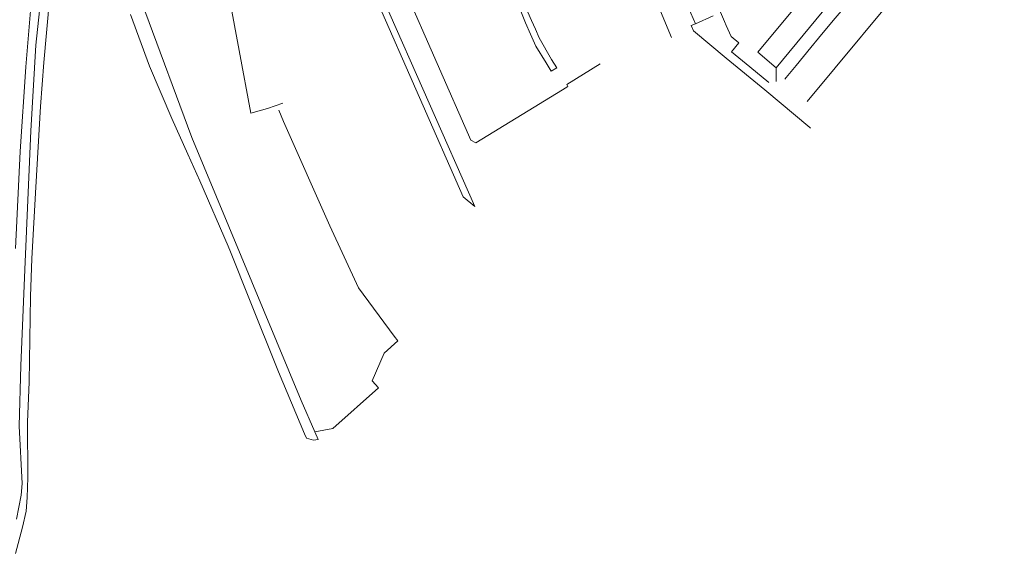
# Model space of a CAD drawing. Header units: metres. Extents: x 152391 to 157968, y 462336 to 467280.
# Tile 332 of 656: x 153788 to 154020, y 465344 to 465470. Entities that reach past the tile are written whole.
import ezdxf

# ---------------------------------------------------------------- set-up
doc = ezdxf.new("R2010")
doc.units = ezdxf.units.M
doc.header["$LTSCALE"] = 0.75
for name, color, linetype, lineweight in [('B-WE-GR-GRAS-GV', 251, 'Continuous', 13), ('B-WE-OG-TERREIN_CULTUURSCHEIDING-GV', 251, 'Continuous', 18), ('B-WE-OG-WATER-GV', 251, 'Continuous', 18), ('B-WE-OG-WATER_SLOOT-GV', 251, 'Continuous', 18), ('B-WE-VH-VERHARDING_ASFALT-GV', 251, 'Continuous', 18), ('B-WE-VH-VERHARDING_BETONSTRAATSTEEN-GV', 251, 'Continuous', 18), ('B-WE-VH-VERHARDING_TEGEL-GV', 251, 'Continuous', 18)]:
    doc.layers.add(name, color=color, linetype=linetype, lineweight=lineweight)

msp = doc.modelspace()

# ---------------------------------------------------------------- linework, layer by layer
at = {"layer": 'B-WE-GR-GRAS-GV'}
for points in [[(153850.27, 465449.91), (153846.69, 465448.64), (153842.72, 465447.54), (153839.98, 465462.31), (153836.91, 465478.85), (153833.84, 465496.71), (153829.05, 465496.11), (153828.42, 465500), (153828.18, 465501.46), (153826.41, 465515.62), (153823.58, 465542.36), (153828.14, 465542.55)], [(153817.73, 465471.7), (153828.79, 465441.74), (153854.62, 465379.7), (153857.84, 465372.29), (153862.11, 465373.06), (153872.81, 465382.66), (153871.35, 465384.28), (153874.17, 465390.87), (153877.38, 465393.79), (153876.57, 465394.88), (153868.11, 465406.28), (153861.33, 465420.94), (153850.45, 465445.56), (153849.33, 465448.21)]]:
    msp.add_lwpolyline(points, dxfattribs=at)
at = {"layer": 'B-WE-OG-TERREIN_CULTUURSCHEIDING-GV'}
for points in [[(153791.37, 465479.28), (153789.66, 465458.44), (153788.33, 465438.47), (153787.21, 465415.53)], [(153814.33, 465470.8), (153818.85, 465458.61), (153824.08, 465446.23), (153827.84, 465437.86), (153830.68, 465431.55), (153837.35, 465416.14), (153837.94, 465414.78), (153842.44, 465403.54), (153849.28, 465386.46), (153855.38, 465371.84), (153855.83, 465370.77), (153857.53, 465370.28), (153858.58, 465370.47), (153857.84, 465372.29), (153854.62, 465379.7), (153828.79, 465441.74), (153817.73, 465471.7)]]:
    msp.add_lwpolyline(points, dxfattribs=at)
at = {"layer": 'B-WE-OG-WATER-GV'}
msp.add_lwpolyline([(153982.99, 465486.86), (153962.36, 465461.9), (153966.64, 465458.18), (154001.07, 465500), (154014.48, 465516.28), (154000, 465547.92), (153994.32, 465560.33), (153971.7, 465550.29), (153968.23, 465541.27), (153969.14, 465541.68), (153988.03, 465500.42), (153990.67, 465494.65), (153986.27, 465489.26), (153985.49, 465489.9)], close=True, dxfattribs=at)
at = {"layer": 'B-WE-OG-WATER_SLOOT-GV'}
for points in [[(153994.24, 465560.51), (153994.32, 465560.33), (154000, 465547.92), (154014.48, 465516.28), (154001.07, 465500), (153966.64, 465458.18), (153966.66, 465454.97)], [(153968.71, 465455.54), (153969.03, 465455.92), (153971.37, 465458.76), (153974.86, 465462.99), (153976.67, 465465.19), (153980.13, 465469.38), (153981.96, 465471.6), (153985.46, 465475.84), (153987.25, 465478.02), (154000, 465493.48), (154005.38, 465500), (154018.06, 465515.37), (154000, 465556.45), (153997.56, 465562), (153994.24, 465560.51)], [(153794.09, 465482.76), (153792.05, 465463.55), (153790.82, 465443.38), (153789.49, 465412.44), (153788.46, 465387.93), (153788.1, 465373.59), (153788.81, 465360.07), (153788.52, 465357.31), (153787.42, 465351.65)], [(153787.19, 465343.59), (153788.83, 465349.8), (153789.7, 465353.58), (153789.93, 465356.75), (153790.13, 465361.52), (153790.04, 465374.55), (153790.43, 465384.09), (153790.77, 465404.24), (153791.05, 465413.18), (153791.98, 465430.07), (153793.11, 465449.07), (153793.91, 465459.49), (153795.24, 465474.47)]]:
    msp.add_lwpolyline(points, dxfattribs=at)
at = {"layer": 'B-WE-VH-VERHARDING_ASFALT-GV'}
msp.add_lwpolyline([(153787.21, 465415.53), (153788.33, 465438.47), (153789.66, 465458.44), (153791.37, 465479.28), (153793.37, 465499.1), (153793.42, 465499.63), (153793.49, 465500.16), (153793.58, 465500.68), (153793.7, 465501.2), (153793.83, 465501.71), (153793.98, 465502.22), (153794.16, 465502.72), (153794.35, 465503.22), (153794.57, 465503.7), (153794.8, 465504.18), (153795.05, 465504.65), (153795.32, 465505.11), (153795.6, 465505.55), (153795.91, 465505.99), (153795.98, 465506.05), (153794.63, 465509.23)], dxfattribs=at)
at = {"layer": 'B-WE-VH-VERHARDING_BETONSTRAATSTEEN-GV'}
for points in [[(153861.38, 465624.51), (153858.51, 465592), (153857.45, 465542), (153856.94, 465518.03), (153857.19, 465517.36), (153856.69, 465517.18), (153859.87, 465508.2), (153860.36, 465508.37), (153861.04, 465506.45), (153863.31, 465500), (153872.22, 465474.74), (153892.81, 465427.79), (153895.57, 465425.5), (153874.04, 465474.36)], [(153974.74, 465443.96), (153974.57, 465444.12), (153963.95, 465452.99), (153954.89, 465460.47), (153947.13, 465466.94), (153946.6, 465468.18), (153947.65, 465468.64), (153944.84, 465475.02), (153943.86, 465477.22), (153941.05, 465483.6), (153940.09, 465485.78), (153937.27, 465492.16), (153936.31, 465494.38), (153933.5, 465500.74), (153932.52, 465502.93), (153929.73, 465509.29), (153928.75, 465511.5), (153925.95, 465517.84), (153924.9, 465517.38), (153924.28, 465518.75)], [(153918.99, 465517.86), (153919.47, 465516.72), (153919.71, 465516.17), (153923.97, 465506.53), (153924.21, 465505.98), (153926.85, 465500), (153929.68, 465493.57), (153929.92, 465493.02), (153936.12, 465478.94), (153936.37, 465478.4), (153938.95, 465472.53), (153942, 465465.4)], [(153974.01, 465450.26), (154000, 465481.66), (154008.23, 465491.63), (154015.18, 465500), (154018.57, 465504.07), (154020.48, 465506.36), (154017.16, 465509.08), (154009.68, 465500), (154000, 465488.32), (153994.61, 465481.8), (153994.12, 465481.76)], [(153925.17, 465459.14), (153917.28, 465454.26), (153917.55, 465453.81), (153916.29, 465453.02), (153895.84, 465440.49), (153894.63, 465441.15), (153878.73, 465477.41)]]:
    msp.add_lwpolyline(points, dxfattribs=at)
at = {"layer": 'B-WE-VH-VERHARDING_TEGEL-GV'}
for points in [[(153897.95, 465493.08), (153907.54, 465468.86), (153908.74, 465466.14), (153909.95, 465463.36), (153912.38, 465459.37), (153913.56, 465457.41), (153914.88, 465458.23), (153913.66, 465460.15), (153910.75, 465465.31), (153909.87, 465467.35), (153908.98, 465469.39), (153906.46, 465475.2)], [(153951.77, 465470.48), (153947.65, 465468.64), (153946.6, 465468.18), (153947.13, 465466.94), (153954.89, 465460.47), (153963.95, 465452.99)], [(153964.93, 465454.78), (153960.42, 465458.46), (153956.11, 465461.97), (153957.88, 465464.15), (153956.07, 465465.58), (153954.89, 465468.23), (153954.48, 465469.15), (153953.51, 465471.33)]]:
    msp.add_lwpolyline(points, dxfattribs=at)

doc.saveas('drawing.dxf')
